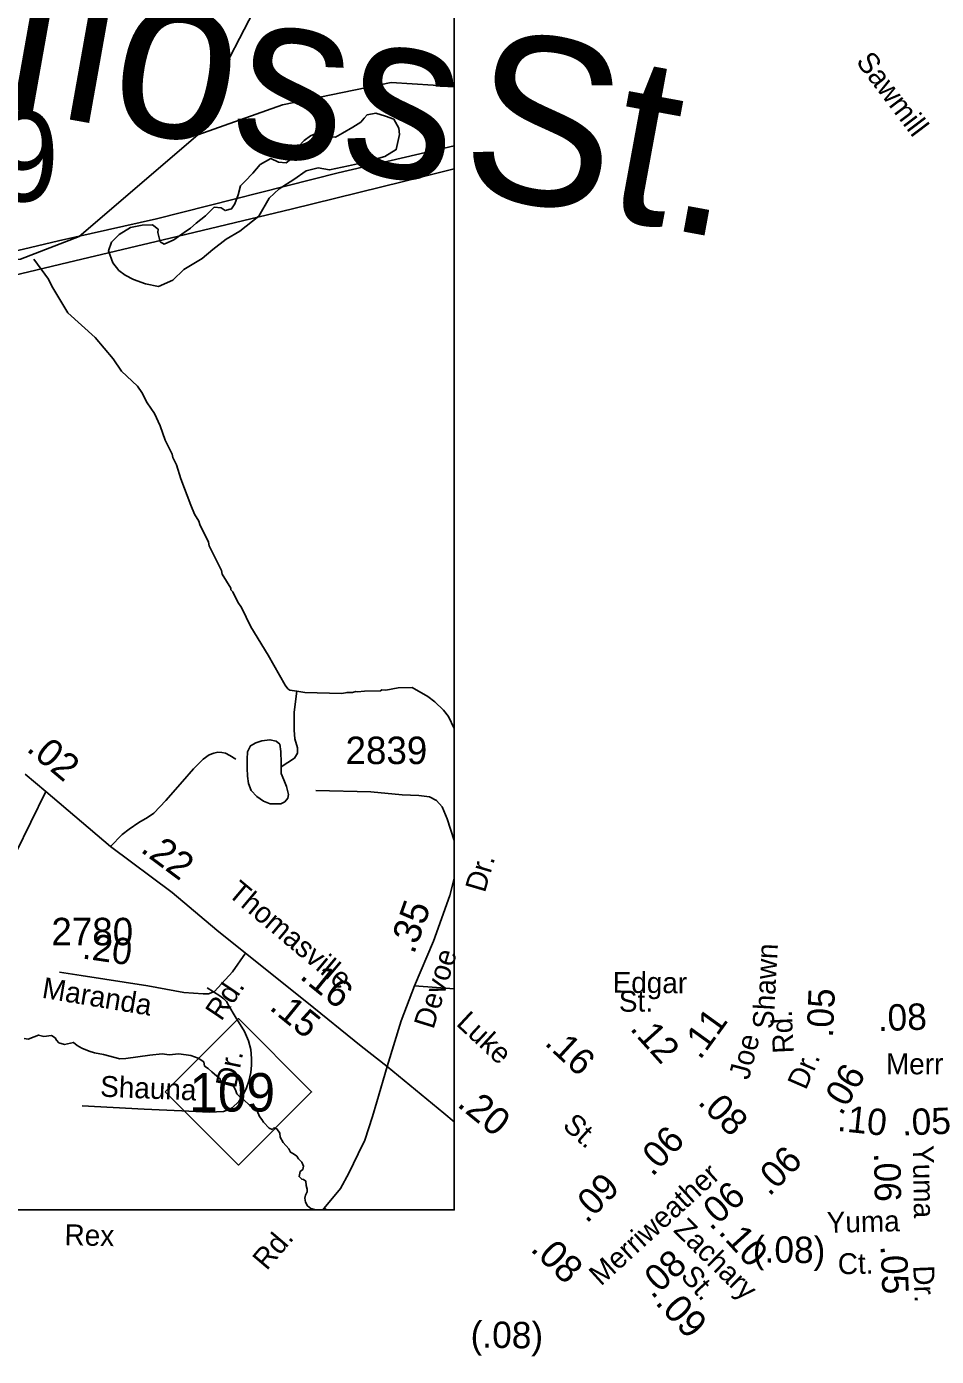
# Model space of a CAD drawing. Extents: x 1553981 to 1780076, y 812965 to 996873.
# Drawn here: x 1636133 to 1636650, y 844969 to 845725 of the extents above; entities that cross this region are included whole.
import ezdxf

# ---------------------------------------------------------------- set-up
doc = ezdxf.new("R2010")
doc.units = 0
for name, color, linetype in [('Default', 7, 'Continuous'), ('Exist Hydrographic Creek Single Shore', 7, 'Continuous'), ('Exist Hydrographic Misc Water Feature', 7, 'Continuous'), ('Exist Road Non-System Type 51 Label', 7, 'Continuous'), ('Exist Road Primary NC Attributed', 7, 'Continuous'), ('Exist Road Primary NC Label', 7, 'Continuous'), ('Exist Road Primary NC Service Mileage Hundredths English Label', 7, 'Continuous'), ('Exist Road Primary NC Shield Number Label', 7, 'Continuous'), ('Exist Road Secondary Mileage Hundredths English Label', 7, 'Continuous'), ('Exist Road Secondary Structure Culvert Number Label', 7, 'Continuous'), ('Exist Road Secondary Type 51 Attributed', 7, 'Continuous'), ('Exist Road Secondary Type 51 Number Label', 7, 'Continuous'), ('Exist Utilities Electrical Transmission Line', 7, 'Continuous'), ('Map Preparation Border Antique Large Shape', 7, 'Continuous'), ('Map Preparation Border County Name Lower Right Label', 7, 'Continuous'), ('Map Preparation Border Division and District Label', 7, 'Continuous')]:
    doc.layers.add(name, color=color, linetype=linetype)

msp = doc.modelspace()

# ---------------------------------------------------------------- linework, layer by layer
at = {"layer": 'Default'}
msp.add_lwpolyline([(1632323.05, 848155.4), (1636375.85, 848155.4), (1636375.85, 845052.3), (1632323.05, 845052.3)], close=True, dxfattribs=at)
at = {"layer": 'Exist Hydrographic Creek Single Shore'}
for points in [[(1636230, 845663.56), (1636232.25, 845677.05), (1636269.63, 845749.32), (1636293, 845785.78), (1636340.62, 845845.55), (1636369.38, 845900.35), (1636375.85, 845907.95)], [(1636230, 845663.56), (1636278.25, 845680.63), (1636339.88, 845693.33), (1636375.85, 845691.03)], [(1635391.62, 845438.09), (1635404.36, 845455.47), (1635406.74, 845477.58), (1635413.11, 845493.86), (1635426.86, 845508.35), (1635440.48, 845512.59), (1635548.5, 845488.24), (1635642.12, 845474.44), (1635750.5, 845474.29), (1635887.9, 845498.14), (1635930.25, 845510.85), (1635950.13, 845523.16), (1635970.79, 845554.49), (1636018.76, 845579.86), (1636058.71, 845587.88), (1636129.13, 845592.98), (1636162.63, 845605.84), (1636230, 845663.56)], [(1636131.27, 845149.78), (1636133.66, 845149.44), (1636137.07, 845150.63), (1636139.46, 845151.66), (1636142.53, 845150.98), (1636146.8, 845151.49), (1636148.85, 845150.12), (1636149.7, 845148.76), (1636151.06, 845147.22), (1636154.14, 845146.37), (1636159.26, 845147.56), (1636161.47, 845145.86), (1636164.03, 845144.32), (1636168.3, 845142.61), (1636171.2, 845141.59), (1636176.49, 845140.74), (1636185.62, 845138.18), (1636189.04, 845138.35), (1636202.69, 845140.22), (1636209.69, 845141.08), (1636213.78, 845140.56), (1636219.24, 845141.08), (1636226.07, 845140.05), (1636230.25, 845138.52), (1636233.49, 845136.47), (1636233.84, 845134.08), (1636235.88, 845132.71), (1636237.93, 845130.84), (1636240.83, 845128.28), (1636242.71, 845126.91), (1636242.88, 845125.03), (1636245.1, 845124.18), (1636250.39, 845122.64), (1636251.41, 845120.6), (1636252.27, 845118.21), (1636253.97, 845116.67), (1636256.02, 845115.14), (1636259.61, 845111.72), (1636263.7, 845108.65), (1636265.15, 845105.41), (1636266.35, 845103.7), (1636267.37, 845102.17), (1636270.61, 845098.75), (1636272.32, 845098.07), (1636273.17, 845098.92), (1636274.88, 845098.41), (1636276.59, 845096.02), (1636276.93, 845093.63), (1636278.64, 845090.56), (1636281.71, 845086.98), (1636282.73, 845085.1), (1636284.44, 845084.25), (1636286.32, 845082.88)], [(1636286.32, 845082.88), (1636287.34, 845081.34), (1636289.22, 845079.47), (1636290.07, 845077.25), (1636289.64, 845075.2), (1636288.28, 845074.18), (1636287.77, 845072.3), (1636287.6, 845071.27), (1636289.13, 845069.74), (1636290.16, 845069.57), (1636291.35, 845068.71), (1636291.69, 845066.15), (1636292.2, 845064.11), (1636292.2, 845062.57), (1636291.18, 845060.69), (1636290.84, 845058.99), (1636291.18, 845056.6), (1636292.37, 845054.55), (1636294.25, 845053.18), (1636296.3, 845052.5), (1636296.56, 845052.3)]]:
    msp.add_lwpolyline(points, dxfattribs=at)
at = {"layer": 'Exist Hydrographic Misc Water Feature'}
for points in [[(1636207.55, 845610.05), (1636204.34, 845612.36), (1636198.34, 845612.23), (1636191.82, 845610.86), (1636185.25, 845606.98), (1636180.92, 845602.56), (1636179.33, 845597.6), (1636181.7, 845590.8), (1636185.12, 845586.48), (1636188.81, 845583.91), (1636193.51, 845581.32), (1636200.22, 845578.94), (1636207.69, 845577.29), (1636215.75, 845580.89), (1636222.1, 845587.01), (1636232.47, 845593.31), (1636238.56, 845598.44), (1636246.17, 845604.3), (1636254, 845608.9), (1636264.67, 845617.44), (1636270.6, 845627.58), (1636276.2, 845632.97), (1636284.54, 845638.31), (1636291.63, 845643.17), (1636298.41, 845644.79), (1636304.88, 845643.66), (1636315.67, 845645.96), (1636322.45, 845647.58), (1636330.24, 845649.68), (1636336.27, 845651.31), (1636342.84, 845655.19), (1636344.75, 845663.89), (1636344.32, 845667.41), (1636341.41, 845672.46), (1636336.7, 845674.31), (1636331.23, 845675.91), (1636326.22, 845675.01), (1636324.68, 845673.04), (1636322.64, 845670.83), (1636318.08, 845667.92), (1636312.28, 845664.53), (1636308.24, 845662.36), (1636302.5, 845662.97), (1636298.04, 845664.8), (1636294, 845663.13), (1636290.45, 845660.45), (1636287.14, 845656.76), (1636284.79, 845651.31), (1636280.22, 845647.64), (1636275.98, 845647.98), (1636271.52, 845650.07), (1636265.46, 845646.68), (1636261.37, 845641.76), (1636256.78, 845637.1), (1636254.23, 845634.65), (1636252.89, 845629.43), (1636251.04, 845624.46), (1636249.25, 845621.49), (1636245.48, 845620.56), (1636243.26, 845622.11), (1636239.27, 845622.44), (1636234.42, 845617.53), (1636229.1, 845613.38), (1636225.8, 845610.45), (1636222.25, 845608.02), (1636216.43, 845603.88), (1636210.88, 845601.48), (1636208.66, 845602.78), (1636207.26, 845608.06), (1636207.55, 845610.05)], [(1636286.32, 845347.17), (1636282.43, 845347.86), (1636281.19, 845348.62), (1636279.7, 845350.63), (1636270.07, 845367.7), (1636260.19, 845383.76), (1636254.79, 845394.8), (1636252.8, 845397.81), (1636249.85, 845403.83), (1636248.86, 845404.84), (1636248.86, 845405.84), (1636243.93, 845413.87), (1636243.44, 845415.88), (1636236.55, 845429.92), (1636236.06, 845431.92), (1636231.14, 845441.96), (1636230.65, 845443.96), (1636228.18, 845447.97), (1636225.98, 845452.99), (1636220.34, 845468.02), (1636217.89, 845476.03), (1636215.91, 845480.05), (1636215.44, 845482.05), (1636211.49, 845490.07), (1636208.56, 845498.1), (1636205.35, 845505.11), (1636201.15, 845511.14), (1636198.2, 845517.17), (1636195.73, 845520.68), (1636186.54, 845529.25), (1636181.85, 845536.28), (1636171.7, 845548.35), (1636156.07, 845562.47), (1636146.93, 845577.53), (1636145.21, 845581.54), (1636136.76, 845592.9)], [(1636277.35, 845304.17), (1636284.9, 845309.12), (1636286.67, 845312.1), (1636286.68, 845315.1), (1636285.22, 845320.11), (1636284.76, 845325.11), (1636284.84, 845335.35), (1636286.32, 845347.17)], [(1636375.85, 845326.02), (1636372.47, 845332.9), (1636369.76, 845336.42), (1636364.8, 845341.2), (1636360.82, 845344.23), (1636351.86, 845349.3), (1636343.87, 845349.11), (1636336.87, 845347.92), (1636334.61, 845347.94), (1636333.87, 845347.45), (1636324.87, 845347.27), (1636320.88, 845346.8), (1636319.88, 845347.06), (1636317.88, 845346.58), (1636314.88, 845346.6), (1636311.88, 845345.88), (1636290.9, 845346.54), (1636286.32, 845347.17)], [(1636277.35, 845304.17), (1636277.35, 845306.49), (1636277.14, 845312.9), (1636276.74, 845317.07), (1636274.52, 845318.89), (1636271.04, 845319.61), (1636269.54, 845319.4), (1636266.49, 845319), (1636263.04, 845317.85), (1636259.96, 845316.25), (1636258.36, 845312.85), (1636258.01, 845308.68), (1636258.1, 845303.39), (1636258.35, 845298.84), (1636258.81, 845294.67), (1636260.33, 845290.85), (1636263.49, 845287.38), (1636267.41, 845284.73), (1636271.25, 845283.18), (1636277.21, 845283.18), (1636279.47, 845284.34), (1636281.28, 845286.33), (1636281.67, 845288.49), (1636280.47, 845293.12), (1636279.02, 845296.93), (1636277.35, 845300.46), (1636277.35, 845304.17)]]:
    msp.add_lwpolyline(points, dxfattribs=at)
at = {"layer": 'Exist Road Primary NC Attributed'}
msp.add_line((1636143.54, 845290.27), (1636131.89, 845300.05), dxfattribs=at)
for points in [[(1636257.09, 845198.25), (1636240.8, 845211.37), (1636215.38, 845232.83), (1636180.38, 845258.85), (1636143.54, 845290.27)], [(1636337.63, 845133.92), (1636322.94, 845145.45), (1636291.95, 845170.5), (1636257.09, 845198.25)], [(1636375.85, 845102.37), (1636369.81, 845107.29), (1636337.63, 845133.92)]]:
    msp.add_lwpolyline(points, dxfattribs=at)
at = {"layer": 'Exist Road Secondary Type 51 Attributed'}
for points in [[(1636143.54, 845290.27), (1636126.57, 845255.34), (1636112.94, 845262.25), (1636101.14, 845267.23), (1636092.48, 845269.11), (1636089.85, 845269.49), (1636081.2, 845268.73), (1636073.67, 845267.61), (1636057.12, 845264.59), (1636034.66, 845261.58)], [(1636375.85, 845262.43), (1636371.75, 845274.6), (1636368.96, 845281.57), (1636365.8, 845285.12), (1636361.75, 845287.14), (1636355.67, 845287.9), (1636346.29, 845288.28), (1636328.48, 845290.04), (1636297.15, 845290.69)], [(1636337.63, 845133.92), (1636345.58, 845159.76), (1636353.13, 845179.64), (1636363.96, 845205.05), (1636373.27, 845231.16), (1636375.85, 845240.78)], [(1636257.09, 845198.25), (1636249.7, 845187.71), (1636239.54, 845176.44), (1636236.19, 845175.21), (1636233.06, 845175.1), (1636222.01, 845175.99), (1636201.58, 845179.68), (1636163.74, 845185.53), (1636151.43, 845187.51)], [(1636337.63, 845133.92), (1636331.73, 845113.8), (1636329.34, 845105.45), (1636324.94, 845091.93), (1636321.16, 845084.2), (1636315.84, 845073.25), (1636311.07, 845064.5), (1636301.94, 845053.37), (1636301.15, 845052.3)]]:
    msp.add_lwpolyline(points, dxfattribs=at)
at = {"layer": 'Exist Utilities Electrical Transmission Line'}
for points in [[(1636375.85, 845657.35), (1636309.75, 845641.98), (1636206.49, 845615.81), (1636150.88, 845603.29), (1636076.46, 845585.74), (1636024.08, 845573.14), (1635960.18, 845557.48), (1635913.53, 845542.82), (1635859.84, 845525), (1635800.88, 845505.26), (1635747.93, 845487.96), (1635678.19, 845464.58), (1635590.39, 845436.23), (1635526.92, 845414.28), (1635484.53, 845401.08), (1635434.63, 845386.46), (1635382.71, 845370.88), (1635347.36, 845360.6), (1635320.66, 845284.92), (1635293.72, 845209.78), (1635262.66, 845123.91), (1635240.1, 845060.21), (1635237.33, 845052.3)], [(1635251.31, 845052.3), (1635257.44, 845069.24), (1635292.13, 845163.79), (1635315.46, 845230), (1635338, 845293.95), (1635348.08, 845320.08), (1635357.19, 845348.71), (1635385.3, 845357.85), (1635431.44, 845371.02), (1635521.71, 845399.35), (1635631.61, 845435.94), (1635740.76, 845472.54), (1635852.65, 845509.84), (1635943.22, 845540.44), (1636004.11, 845554.16), (1636071.26, 845570.78), (1636156.21, 845590.95), (1636214.35, 845604.95), (1636283.02, 845621.34), (1636346.92, 845637), (1636375.85, 845644.19)]]:
    msp.add_lwpolyline(points, dxfattribs=at)
at = {"layer": 'Map Preparation Border County Name Lower Right Label'}
msp.add_line((1636353.13, 845179.64), (1636375.85, 845178.07), dxfattribs=at)
for points in [[(1636180.38, 845258.85), (1636186.93, 845265.82), (1636190.94, 845268.79), (1636196.47, 845272.51), (1636201.48, 845275.48), (1636204.98, 845277.96), (1636211.78, 845285.15), (1636221.33, 845295.87), (1636227.63, 845303.07), (1636233.14, 845308.53), (1636236.42, 845311.02), (1636239.17, 845311.99), (1636241.4, 845312.49), (1636243.65, 845312.47), (1636245.67, 845311.95), (1636248.14, 845310.7), (1636251.63, 845308.68)], [(1636164.28, 845111.47), (1636199.51, 845109.53), (1636220.98, 845108.65), (1636236.72, 845107.8), (1636244.71, 845108.27), (1636248.21, 845109.49), (1636249.47, 845110.24), (1636253.25, 845113.97), (1636256.01, 845118.19), (1636257.79, 845121.68), (1636259.06, 845125.43), (1636260.09, 845130.41), (1636260.6, 845134.66), (1636260.63, 845138.41), (1636260.15, 845143.42), (1636258.93, 845148.42), (1636256.49, 845153.68), (1636251.28, 845162.21), (1636247.58, 845168.24), (1636246.33, 845170.74), (1636244.83, 845172.25), (1636242.59, 845174.02), (1636235.38, 845178.54)], [(1636301.94, 845053.37), (1636303.25, 845052.3)]]:
    msp.add_lwpolyline(points, dxfattribs=at)
at = {"layer": 'Map Preparation Border Division and District Label'}
msp.add_lwpolyline([(1636211.51, 845119.41), (1636253.13, 845161.04), (1636294.75, 845119.41), (1636253.13, 845077.79)], close=True, dxfattribs=at)

# ---------------------------------------------------------------- texts
at = {"layer": 'Exist Road Non-System Type 51 Label'}
for s, height, rotation, p in [('Goldfloss', 95, 349.90547, (1635849.89, 845727.02)), ('St.', 95, 349.57769, (1636376.76, 845632.4)), ('Dr.', 11.875, 78.35758, (1636251.67, 845121.11)), ('Shauna', 11.875, 357.63614, (1636174.32, 845116.73))]:
    msp.add_text(s, height=height, rotation=rotation, dxfattribs=at).set_placement(p)
at = {"layer": 'Exist Road Primary NC Label'}
msp.add_text('Thomasville', height=11.875, rotation=319.95365, dxfattribs=at).set_placement((1636246.42, 845231.41))
at = {"layer": 'Exist Road Primary NC Service Mileage Hundredths English Label'}
for s, rotation, p in [('.02', 319.96959, (1636132, 845313.75)), ('.22', 323.37297, (1636196.83, 845256.36)), ('.16', 321.04846, (1636287.35, 845184.27)), ('.20', 320.83198, (1636376.86, 845111.62)), ('.08', 316.00475, (1636418.64, 845029.47)), ('.09', 312.98822, (1636489.59, 844999.28))]:
    msp.add_text(s, height=15.625, rotation=rotation, dxfattribs=at).set_placement(p)
at = {"layer": 'Exist Road Primary NC Shield Number Label'}
msp.add_text('109', height=21.875, dxfattribs=at).set_placement((1636225.15, 845108.2))
at = {"layer": 'Exist Road Secondary Mileage Hundredths English Label'}
for s, height, rotation, p in [('.35', 15.625, 70.3762, (1636352.89, 845197.25)), ('.20', 15, 351.72104, (1636163.84, 845195.34)), ('.15', 15, 320.91676, (1636270.13, 845166.65)), ('.05', 15, 87.56544, (1636591.13, 845150.11)), ('.11', 15, 54.13076, (1636515.57, 845137.18)), ('.08', 15, 1.97486, (1636616.86, 845153.89)), ('.12', 15, 311.92658, (1636475.25, 845155.1)), ('.16', 15, 317.11729, (1636426.6, 845146.59)), ('.06', 15, 59.41649, (1636596.02, 845105.38)), ('.08', 15, 314.99712, (1636513.8, 845113)), ('.10', 15, 353.87544, (1636593.22, 845097.29)), ('.05', 15, 2.14709, (1636630.6, 845094.57)), ('.06', 15, 46.6243, (1636488.46, 845070.86)), ('.06', 15, 45.31697, (1636554.97, 845059.61)), ('.06', 15, 270.95865, (1636614.49, 845084.66)), ('.09', 15, 45.43266, (1636451.15, 845044.21)), ('.06', 15, 42.24908, (1636521.73, 845039.92)), ('.10', 15, 312.22096, (1636525.51, 845039.34)), ('(.08)', 15, 359.14589, (1636545.48, 845022.52)), ('.08', 15, 42.34588, (1636488.39, 845001.11)), ('.05', 15, 272.27233, (1636618.19, 845031.94)), ('(.08)', 15, 359.14589, (1636385.03, 844974.04))]:
    msp.add_text(s, height=height, rotation=rotation, dxfattribs=at).set_placement(p)
at = {"layer": 'Exist Road Secondary Structure Culvert Number Label'}
msp.add_text('C79', height=51.263, dxfattribs=at).set_placement((1636025.35, 845625.78))
at = {"layer": 'Exist Road Secondary Type 51 Number Label'}
for s, p in [('2839', (1636314.02, 845305.79)), ('2780', (1636146.76, 845202.76))]:
    msp.add_text(s, height=15.625, dxfattribs=at).set_placement(p)
at = {"layer": 'Map Preparation Border Antique Large Shape'}
for s, rotation, p in [('Sawmill', 307.10203, (1636603.84, 845705.19)), ('Dr.', 73.58815, (1636393.19, 845232.23)), ('Shawn', 86.95749, (1636557.3, 845155)), ('Devoe', 72.79522, (1636363.94, 845154.6)), ('Edgar', 359.58887, (1636465.83, 845175.77)), ('Maranda', 350.54622, (1636140.95, 845173)), ('Rd.', 55.93949, (1636243.35, 845159.19)), ('St.', 0.43582, (1636469.45, 845164.94)), ('Luke', 317.11729, (1636376.37, 845157.66)), ('Rd.', 92.64849, (1636568.86, 845141.49)), ('Joe', 75.6452, (1636543.27, 845125.75)), ('Dr.', 66.42626, (1636575.7, 845120.01)), ('St.', 318.13536, (1636436.82, 845099.48)), ('Yuma', 270.95865, (1636636.52, 845089.05)), ('Merriweather', 42.34588, (1636459.18, 845008.6)), ('Yuma', 1.24875, (1636587.71, 845039.24)), ('Rex', 358.74512, (1636154.14, 845032.27)), ('Zachary', 315.62324, (1636499.91, 845040.27)), ('Rd.', 49.63903, (1636269.17, 845017.37)), ('Ct.', 1.24875, (1636594.02, 845015.65)), ('St.', 312.22096, (1636503.98, 845014.18)), ('Dr.', 272.27233, (1636636.79, 845020.51))]:
    msp.add_text(s, height=11.875, rotation=rotation, dxfattribs=at).set_placement(p)
msp.add_text('Merriweather', height=11.875, dxfattribs=at).set_placement((1636621.26, 845129.38))

doc.saveas('drawing.dxf')
